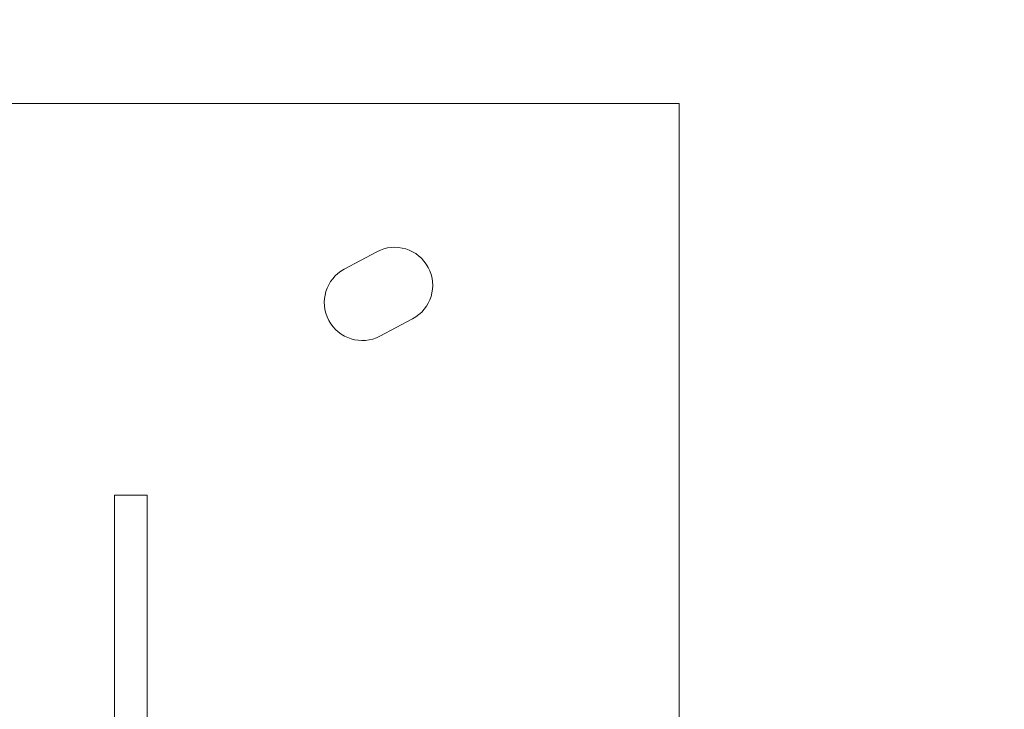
# Model space of a CAD drawing. Header units: metres. Extents: x -3.6 to 90.7, y -11.1 to 18.
# Tile 590 of 656: x 56.527 to 57.434, y 2.052 to 2.687. Entities that reach past the tile are written whole.
import ezdxf

# ---------------------------------------------------------------- set-up
doc = ezdxf.new("R2010")
doc.units = ezdxf.units.M
doc.header["$MEASUREMENT"] = 0
doc.linetypes.add('Wipeout_Contour', pattern=[1, 0, -1])
doc.layers.add('152 - Bemaßung_ Beschriftung.Ausbau', color=7, linetype='Continuous')
doc.layers.add('701 - Einrichtung.Möbel', color=7, linetype='Continuous')
doc.styles.add('ERSTELLTER_STIL_2', font='txt')
doc.dimstyles.new('ERSTELLTER_STIL__3', dxfattribs={"dimtxt": 0.1, "dimasz": 0.0532, "dimexe": 0.18, "dimexo": 0.0625, "dimgap": 0, "dimtad": 1, "dimtih": 1, "dimtoh": 1, "dimzin": 0, "dimdsep": 46, "dimtxsty": 'ERSTELLTER_STIL_2', "dimblk": 'ARROWHEAD_2', "dimblk1": 'ARROWHEAD_2', "dimblk2": 'ARROWHEAD_2', "dimcen": 0.09, "dimse1": 1, "dimse2": 1, "dimclrd": 7, "dimclre": 7, "dimclrt": 7, "dimazin": 0, "dimtfac": 1, "dimtdec": 4, "dimtmove": 0, "dimatfit": 3, "dimfxl": 1, "dimtolj": 1, "dimtzin": 0, "dimarcsym": 0})

# ---------------------------------------------------------------- blocks, each defined once
blk = doc.blocks.new('*D448')
at = {"layer": '152 - Bemaßung_ Beschriftung.Ausbau', "color": 7, "linetype": 'Continuous', "lineweight": 5}
for p, q in [((54.60498, -4.6125), (54.60498, -4.5075)), ((58.06497, -4.6125), (58.06497, -4.5075)), ((54.62518, -4.525), (54.58477, -4.595)), ((58.08518, -4.525), (58.04477, -4.595)), ((54.60498, -4.56), (58.06497, -4.56))]:
    blk.add_line(p, q, dxfattribs=at)
at = {"layer": '152 - Bemaßung_ Beschriftung.Ausbau', "color": 7, "lineweight": 5, "char_height": 0.1, "attachment_point": 7, "style": 'ERSTELLTER_STIL_2'}
for s, insert in [('\\A1;{\\pql;\\fArial|b0|i0|c0|p38;3,46}', (56.12606, -4.54)), ('\\A1;{\\pql;\\fArial|b0|i0|c0|p38;14}', (57.89297, -4.54))]:
    blk.add_mtext(s, dxfattribs=dict(at, insert=insert))
blk = doc.blocks.new('ARROWHEAD_2')
at = {"color": 0, "linetype": 'Continuous', "lineweight": 0}
for p, q in [((-0.378, -0.655), (0.378, 0.655)), ((0, 0), (-1, 0))]:
    blk.add_line(p, q, dxfattribs=at)

msp = doc.modelspace()

# ---------------------------------------------------------------- wipeouts: each hides what was drawn before it
at = {"color": 254, "linetype": 'Wipeout_Contour', "lineweight": 0, "ltscale": 227.085354}
msp.add_wipeout([(56.33498, 1.00998), (57.13497, 1.00998), (57.13497, 2.60998), (56.33498, 2.60998)], dxfattribs=at).dxf.layer = '701 - Einrichtung.Möbel'

# ---------------------------------------------------------------- next in the draw order: linework, layer by layer
at = {"layer": '701 - Einrichtung.Möbel', "color": 7, "linetype": 'Continuous', "lineweight": 5, "flags": 128}
msp.add_lwpolyline([(56.33498, 1.00998), (56.33498, 2.60998), (57.13497, 2.60998), (57.13497, 1.00998)], close=True, dxfattribs=at)
msp.add_lwpolyline([(56.84146, 2.4653), (56.82645, 2.45732, 0.994302), (56.85933, 2.39552), (56.88935, 2.41149, 1), (56.85647, 2.47329)], format="xyb", close=True, dxfattribs=at)

# ---------------------------------------------------------------- next in the draw order: wipeouts: each hides what was drawn before it
at = {"color": 254, "linetype": 'Wipeout_Contour', "lineweight": 0, "ltscale": 226.653838}
msp.add_wipeout([(56.64478, 1.44902), (56.64478, 2.24902), (56.61478, 2.24902), (56.61478, 1.44902)], dxfattribs=at).dxf.layer = '701 - Einrichtung.Möbel'

# ---------------------------------------------------------------- next in the draw order: linework, layer by layer
at = {"layer": '701 - Einrichtung.Möbel', "color": 7, "linetype": 'Continuous', "lineweight": 5, "flags": 128}
msp.add_lwpolyline([(56.64478, 1.44902), (56.64478, 2.24902), (56.61478, 2.24902), (56.61478, 1.44902)], close=True, dxfattribs=at)

# ---------------------------------------------------------------- next in the draw order: dimensions: what is measured, and where the dimension line sits
at = {"layer": '152 - Bemaßung_ Beschriftung.Ausbau', "color": 7, "linetype": 'Continuous', "lineweight": 5}
dim = msp.add_linear_dim(base=(58.06497, -4.56), p1=(54.60498, 2.94998), p2=(58.06497, 3.25224), dimstyle='ERSTELLTER_STIL__3', dxfattribs=at)
dim.commit()
dim.dimension.update_dxf_attribs({"geometry": '*D448', "text_midpoint": (56.25594, -4.49), "dimtype": 160})

doc.saveas('drawing.dxf')
